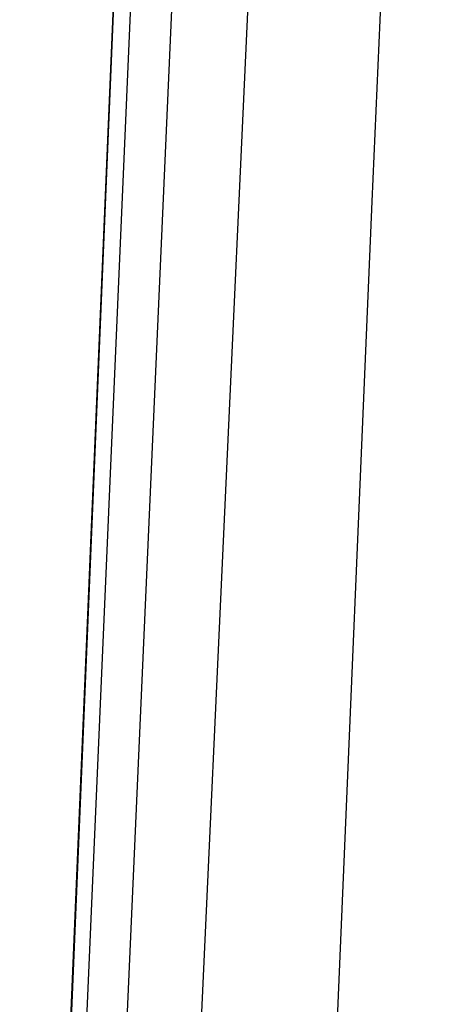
# Model space of a CAD drawing. Header units: metres. Extents: x 209747 to 209830, y 1182430 to 1182564.
# Tile 529 of 656: x 209752.2349 to 209752.2596, y 1182486.4783 to 1182486.5351. Entities that reach past the tile are written whole.
import ezdxf

# ---------------------------------------------------------------- set-up
doc = ezdxf.new("R2010")
doc.units = ezdxf.units.M
doc.header["$MEASUREMENT"] = 0
doc.linetypes.add('DGN Style 2', pattern=[15.036391, 9.021834, -6.014556])
doc.layers.get('0').update_dxf_attribs({"color": 254})

# ---------------------------------------------------------------- blocks, each defined once
blk = doc.blocks.new('*U2')
at = {"color": 3, "linetype": 'Continuous'}
blk.add_line((1.343308, -12.510874), (1.339084, -12.611673), dxfattribs=at)
blk = doc.blocks.new('*U3')
at = {"color": 3, "linetype": 'Continuous'}
for p, q in [((1.345602, -12.457288), (1.341369, -12.55616)), ((1.341369, -12.55616), (1.337294, -12.655076))]:
    blk.add_line(p, q, dxfattribs=at)
blk = doc.blocks.new('*U4')
at = {"color": 3, "linetype": 'Continuous'}
blk.add_line((1.34307, -12.515767), (1.338937, -12.614566), dxfattribs=at)
blk = doc.blocks.new('*U5')
at = {"color": 3, "linetype": 'Continuous'}
for p, q in [((1.346186, -12.44436), (1.341939, -12.543148)), ((1.341939, -12.543148), (1.337846, -12.641966))]:
    blk.add_line(p, q, dxfattribs=at)
blk = doc.blocks.new('*U6')
at = {"color": 3, "linetype": 'Continuous'}
blk.add_line((1.344916, -12.496486), (1.340629, -12.595574), dxfattribs=at)
blk = doc.blocks.new('*U7')
at = {"color": 3, "linetype": 'Continuous'}
blk.add_line((1.346068, -12.525019), (1.341685, -12.623968), dxfattribs=at)
blk = doc.blocks.new('*U8')
at = {"color": 3, "linetype": 'Continuous'}
blk.add_line((1.351488, -12.502762), (1.346936, -12.601713), dxfattribs=at)
blk = doc.blocks.new('*U9')
at = {"color": 3, "linetype": 'Continuous'}
for p, q in [((1.362008, -12.435698), (1.357605, -12.536487)), ((1.357605, -12.536487), (1.353333, -12.637266))]:
    blk.add_line(p, q, dxfattribs=at)
blk = doc.blocks.new('ATTEMP')
at = {"color": 3, "linetype": 'Continuous'}
for name in ['*U9', '*U8', '*U7', '*U6', '*U5', '*U4', '*U2', '*U3']:
    blk.add_blockref(name, (-10.48, 0), dxfattribs=at)

msp = doc.modelspace()

# ---------------------------------------------------------------- block references
at = {"color": 1, "linetype": 'DGN Style 2'}
msp.add_blockref('ATTEMP', (209761.377561, 1182499.061067), dxfattribs=at)

doc.saveas('drawing.dxf')
